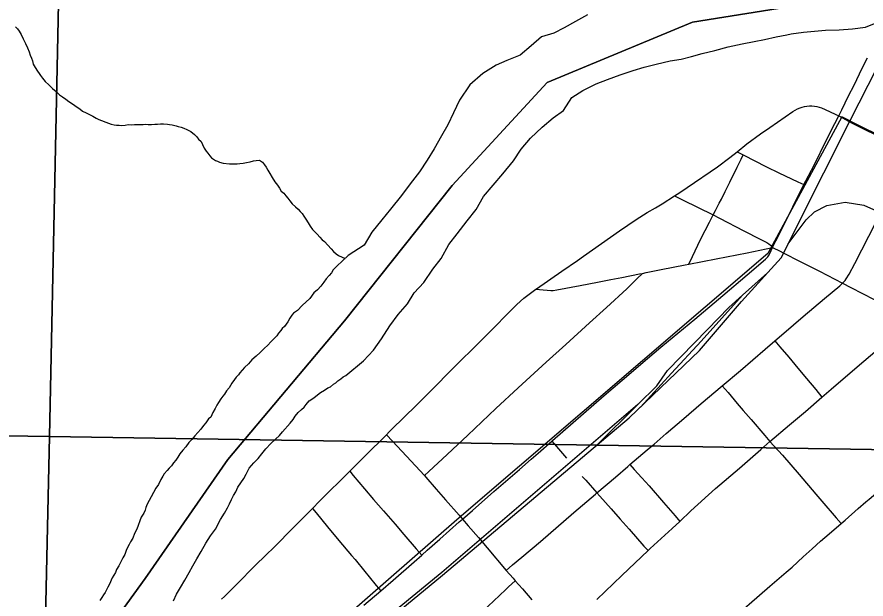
# Model space of a CAD drawing. Extents: x 0 to 34, y 0 to 22.
# Drawn here: x 5.405 to 6.184, y 18.273 to 18.807 of the extents above; entities that cross this region are included whole.
import ezdxf

# ---------------------------------------------------------------- set-up
doc = ezdxf.new("R2010")
doc.units = 0
for name, color, linetype in [('GM_X_City_Street', 7, 'Continuous'), ('GM_X_Major_River', 7, 'Continuous'), ('GM_X_Minor_River', 7, 'Continuous'), ('GM_X_Rail_Line', 7, 'Continuous'), ('GM_X_Section', 7, 'Continuous'), ('GM_X_State_Route', 7, 'Continuous'), ('GM_X_Township_Road', 7, 'Continuous')]:
    doc.layers.add(name, color=color, linetype=linetype)

msp = doc.modelspace()

# ---------------------------------------------------------------- linework, layer by layer
at = {"layer": 'GM_X_City_Street'}
for points in [[(5.72337, 18.26736), (5.73903, 18.28064), (5.75042, 18.29044), (5.76947, 18.30717), (5.77659, 18.31343), (5.78158, 18.31782), (5.79319, 18.32813), (5.81085, 18.34379), (5.81388, 18.34644), (5.82302, 18.35443), (5.84268, 18.3716), (5.86619, 18.39193), (5.877, 18.40126), (5.88352, 18.407), (5.89598, 18.41793), (5.8966, 18.41847), (5.94395, 18.45968), (5.96046, 18.47381), (5.98357, 18.49364), (5.99594, 18.50405), (6.02709, 18.5298), (6.05271, 18.55149), (6.07506, 18.57036), (6.09206, 18.58481), (6.0941, 18.58696), (6.09543, 18.58888), (6.09725, 18.5927), (6.09856, 18.59559), (6.10152, 18.60172), (6.11239, 18.62341), (6.11699, 18.63291), (6.12721, 18.65326), (6.12899, 18.65679), (6.1366, 18.67097), (6.14806, 18.69411), (6.15569, 18.70917), (6.15927, 18.71625), (6.16206, 18.72178), (6.16834, 18.73453), (6.17332, 18.74449), (6.18079, 18.75995), (6.1855, 18.76939)], [(6.06603, 18.68336), (6.07475, 18.69046), (6.08747, 18.69974), (6.09595, 18.70562), (6.11701, 18.72009), (6.11931, 18.72145), (6.12144, 18.72256), (6.1237, 18.72352), (6.12564, 18.72419), (6.12769, 18.72469), (6.13004, 18.7251), (6.13239, 18.72528), (6.13453, 18.72528), (6.13696, 18.72508), (6.139, 18.72475), (6.14112, 18.72422), (6.1433, 18.72349), (6.15082, 18.72027), (6.15644, 18.7176), (6.15927, 18.71625)], [(6.15927, 18.71625), (6.17162, 18.70958), (6.18196, 18.70434), (6.1944, 18.6982), (6.20971, 18.69051), (6.22409, 18.68338), (6.2253, 18.6828)], [(6.0086, 18.6429), (6.01346, 18.64604), (6.02018, 18.6505), (6.04784, 18.66948), (6.05932, 18.67791), (6.06603, 18.68336)], [(6.02169, 18.58024), (6.02499, 18.58711), (6.03245, 18.6027), (6.03659, 18.61096), (6.04053, 18.61862), (6.04411, 18.6254), (6.04626, 18.62947), (6.04957, 18.63605), (6.05151, 18.63989), (6.05512, 18.64696), (6.05922, 18.65527), (6.06602, 18.66923), (6.06956, 18.67644), (6.07154, 18.68047)], [(6.06603, 18.68336), (6.07154, 18.68047), (6.07283, 18.6798), (6.08148, 18.67526), (6.093, 18.66951), (6.10435, 18.66401), (6.12155, 18.65587), (6.12721, 18.65326)], [(5.88113, 18.55726), (5.88171, 18.55769), (5.90519, 18.57393), (5.9195, 18.5837), (5.92505, 18.58759), (5.958, 18.61066), (5.97343, 18.62114), (5.98333, 18.62758), (5.99092, 18.63187), (5.99732, 18.63562), (6.0086, 18.6429)], [(6.0086, 18.6429), (6.01587, 18.63931), (6.04411, 18.6254), (6.04972, 18.62248), (6.07226, 18.61078), (6.08717, 18.60323), (6.09333, 18.60005), (6.09518, 18.59886), (6.09671, 18.59755), (6.09856, 18.59559)], [(5.85414, 18.29934), (5.85993, 18.30432), (5.86835, 18.31158), (5.88539, 18.32596), (5.916, 18.35235), (5.93589, 18.36925), (5.93737, 18.37052), (5.95429, 18.38501), (5.96554, 18.39473), (5.96754, 18.39642), (5.98353, 18.40995), (5.98969, 18.41514), (6.001, 18.42482), (6.01699, 18.43859), (6.03308, 18.45228), (6.05223, 18.46868), (6.06914, 18.48282), (6.09176, 18.50228), (6.10061, 18.50986), (6.10878, 18.51682), (6.12672, 18.5322), (6.14615, 18.54874), (6.16021, 18.56044), (6.16147, 18.56161), (6.16271, 18.56286), (6.16393, 18.56408), (6.16504, 18.56536), (6.16618, 18.56687), (6.1688, 18.57099), (6.17408, 18.5808), (6.19325, 18.61848)], [(6.02169, 18.58024), (6.04677, 18.58508), (6.07523, 18.59075), (6.09856, 18.59559)], [(6.09856, 18.59559), (6.10543, 18.59219), (6.10833, 18.59075), (6.12383, 18.5828), (6.14154, 18.57374), (6.16271, 18.56286)], [(5.979, 18.57174), (5.9825, 18.57247), (5.99639, 18.57527), (6.01825, 18.57957), (6.02169, 18.58024)], [(5.77899, 18.38628), (5.78303, 18.39012), (5.79975, 18.40555), (5.8048, 18.41011), (5.81889, 18.42326), (5.84458, 18.44772), (5.86508, 18.46679), (5.89082, 18.49032), (5.90862, 18.50668), (5.93055, 18.52628), (5.94623, 18.54054), (5.96465, 18.55774), (5.9741, 18.56696), (5.979, 18.57174)], [(5.88113, 18.55726), (5.88787, 18.55665), (5.89165, 18.55631), (5.89492, 18.55614), (5.89708, 18.55621), (5.90061, 18.5567), (5.92202, 18.56066), (5.93771, 18.56358), (5.95012, 18.56601), (5.96016, 18.56806), (5.97645, 18.57121), (5.979, 18.57174)], [(6.16271, 18.56286), (6.17031, 18.55894), (6.19186, 18.54777), (6.20691, 18.54029), (6.22443, 18.53182)], [(5.74411, 18.42379), (5.74669, 18.42635), (5.76263, 18.44201), (5.76932, 18.44844), (5.78552, 18.46472), (5.80514, 18.48461), (5.81486, 18.4942), (5.82061, 18.4998), (5.82802, 18.50727), (5.84597, 18.52524), (5.85198, 18.53141), (5.86367, 18.54327), (5.8702, 18.54912), (5.88113, 18.55726)], [(6.10061, 18.50986), (6.10531, 18.50437), (6.11338, 18.49491), (6.12175, 18.48485), (6.12971, 18.47539), (6.13806, 18.46534), (6.14381, 18.45829)], [(5.93707, 18.27274), (5.96005, 18.29459), (5.98418, 18.31747), (5.98618, 18.31937), (6.00648, 18.33768), (6.01349, 18.34429), (6.02363, 18.35385), (6.04624, 18.37435), (6.06804, 18.39306), (6.08761, 18.4102), (6.09608, 18.41763), (6.114, 18.43277), (6.12881, 18.44516), (6.14381, 18.45829), (6.1522, 18.46563), (6.17394, 18.48421), (6.19675, 18.50345)], [(6.05223, 18.46868), (6.05763, 18.4624), (6.06602, 18.45245), (6.07162, 18.44588), (6.07884, 18.43763), (6.09136, 18.4231), (6.09608, 18.41763)], [(5.7104, 18.39026), (5.72461, 18.40446), (5.74411, 18.42379)], [(5.74411, 18.42379), (5.74961, 18.41788), (5.76249, 18.40406), (5.77899, 18.38628), (5.78014, 18.385), (5.7899, 18.37373), (5.79846, 18.3642), (5.81076, 18.35003), (5.81388, 18.34644), (5.819, 18.34014), (5.82847, 18.32947), (5.83654, 18.32002), (5.85414, 18.29934), (5.86036, 18.29215), (5.86229, 18.28992), (5.86892, 18.28232), (5.87745, 18.27248)], [(5.89598, 18.41793), (5.90015, 18.41314), (5.9058, 18.40664), (5.90936, 18.40239)], [(6.09608, 18.41763), (6.10749, 18.40506), (6.12293, 18.38719), (6.13818, 18.36926), (6.14381, 18.36272), (6.15696, 18.34745), (6.16141, 18.34228)], [(5.67636, 18.35627), (5.68285, 18.36275), (5.7104, 18.39026)], [(5.7104, 18.39026), (5.71372, 18.38637), (5.7241, 18.3742), (5.73241, 18.36425), (5.74154, 18.3539), (5.75216, 18.34182), (5.76007, 18.33236), (5.77151, 18.31921), (5.77659, 18.31343)], [(5.96754, 18.39642), (5.97152, 18.39199), (5.97853, 18.38421), (5.9851, 18.37686), (5.99852, 18.36153), (6.009, 18.34942), (6.01349, 18.34429)], [(5.92374, 18.38559), (5.927, 18.38199), (5.93737, 18.37052)], [(5.93737, 18.37052), (5.94003, 18.36752), (5.95051, 18.35572), (5.95874, 18.34644), (5.96691, 18.33709), (5.98043, 18.32173), (5.98418, 18.31747)], [(5.59291, 18.27288), (5.59552, 18.2755), (5.60608, 18.28599), (5.62442, 18.30455), (5.63292, 18.31275), (5.64184, 18.32135), (5.65835, 18.33812), (5.66747, 18.34738), (5.67636, 18.35627)], [(5.67636, 18.35627), (5.67974, 18.35216), (5.69017, 18.33945), (5.70038, 18.32686), (5.71207, 18.3131), (5.71529, 18.30932), (5.7243, 18.29826), (5.72826, 18.29345), (5.73481, 18.28566), (5.73903, 18.28064)], [(5.59248, 18.03782), (5.60256, 18.04679), (5.64216, 18.0827), (5.65479, 18.09465), (5.65798, 18.09772), (5.66509, 18.10454), (5.67403, 18.11317), (5.68349, 18.12213), (5.69171, 18.12987), (5.69952, 18.13711), (5.71503, 18.15208), (5.7455, 18.18048), (5.7644, 18.19847), (5.80287, 18.23437), (5.80869, 18.23986), (5.82096, 18.25144), (5.82871, 18.25859), (5.83691, 18.26609), (5.84317, 18.27203), (5.84727, 18.27575), (5.85443, 18.28252), (5.85622, 18.2842), (5.86229, 18.28992)]]:
    msp.add_lwpolyline(points, dxfattribs=at)
at = {"layer": 'GM_X_Major_River'}
for points in [[(5.92879, 18.80879), (5.91763, 18.80263), (5.90724, 18.79682), (5.89764, 18.79213), (5.88655, 18.78862), (5.87685, 18.78051), (5.86677, 18.77204), (5.8545, 18.76704), (5.84491, 18.76273), (5.83257, 18.75507), (5.82054, 18.74475), (5.81106, 18.73056), (5.80582, 18.71892), (5.8006, 18.70804), (5.79464, 18.69794), (5.78787, 18.68597), (5.78152, 18.6755), (5.77442, 18.66505), (5.76578, 18.65388), (5.7579, 18.64306), (5.74772, 18.63079), (5.73986, 18.62074), (5.73085, 18.60958), (5.7237, 18.59762), (5.70911, 18.5882)], [(6.1117, 18.79068), (6.11561, 18.79144), (6.12703, 18.79305), (6.13691, 18.79393), (6.14717, 18.79481), (6.15969, 18.79524), (6.17185, 18.79607), (6.18364, 18.79766), (6.1936, 18.80158), (6.22739, 18.80299), (6.23953, 18.80344), (6.25202, 18.80273), (6.26491, 18.80278), (6.27598, 18.80553), (6.28665, 18.80753)], [(5.70683, 18.47803), (5.72313, 18.49167), (5.73211, 18.50131), (5.73959, 18.51176), (5.74712, 18.52372), (5.75498, 18.53415), (5.76358, 18.5438), (5.76953, 18.5539), (5.77852, 18.56354), (5.7868, 18.57548), (5.79427, 18.58554), (5.80144, 18.59827), (5.8089, 18.60795), (5.81832, 18.61986), (5.82656, 18.63028), (5.83333, 18.64226), (5.84195, 18.65267), (5.85095, 18.66307), (5.86075, 18.67497), (5.86786, 18.6858), (5.87647, 18.69583), (5.88698, 18.70581), (5.89706, 18.71429), (5.90673, 18.72126), (5.91425, 18.73321), (5.92427, 18.73941), (5.93657, 18.74555), (5.94691, 18.74946), (5.95878, 18.75371), (5.97065, 18.75796), (5.98058, 18.76075), (5.99165, 18.7635), (6.00462, 18.76658), (6.01452, 18.76823), (6.02407, 18.77064), (6.034, 18.77342), (6.04544, 18.77616), (6.05767, 18.77965), (6.07063, 18.78235), (6.08168, 18.78434), (6.09121, 18.78637), (6.10189, 18.78876), (6.1117, 18.79068)], [(5.70911, 18.5882), (5.69875, 18.57834), (5.69525, 18.57502), (5.69366, 18.5724), (5.6917, 18.56979), (5.68896, 18.56682), (5.68661, 18.56384), (5.68386, 18.56011), (5.68073, 18.55677), (5.67762, 18.55381), (5.67369, 18.54859), (5.6667, 18.54231), (5.66241, 18.53787), (5.65893, 18.5353), (5.65736, 18.53344), (5.65539, 18.53083), (5.65379, 18.52745), (5.65064, 18.52297), (5.64831, 18.52113), (5.64713, 18.51926), (5.64517, 18.51703), (5.64359, 18.51441), (5.64047, 18.51145), (5.63813, 18.50885), (5.6354, 18.50589), (5.6319, 18.50294), (5.62839, 18.49923), (5.62451, 18.49591), (5.62063, 18.49259), (5.6175, 18.48887), (5.614, 18.48554), (5.61165, 18.48294), (5.6097, 18.48071), (5.60851, 18.47884), (5.60617, 18.47662), (5.6046, 18.47438), (5.60224, 18.47102), (5.59985, 18.46691), (5.5975, 18.46393), (5.59552, 18.46094), (5.59396, 18.45908), (5.592, 18.45685), (5.59002, 18.45348), (5.58843, 18.45086), (5.58684, 18.44786), (5.58485, 18.44412), (5.58284, 18.43999), (5.58091, 18.43852), (5.57853, 18.43478), (5.57619, 18.43218), (5.57383, 18.42882), (5.57109, 18.42585), (5.56836, 18.42288), (5.56562, 18.41954), (5.56289, 18.41657), (5.56013, 18.41284), (5.55739, 18.40949), (5.55465, 18.40614), (5.55267, 18.40315), (5.55071, 18.40054), (5.54874, 18.39793), (5.54678, 18.39532), (5.54482, 18.39309), (5.54287, 18.39087), (5.54014, 18.3879), (5.53894, 18.38565), (5.53696, 18.38266), (5.53495, 18.37815), (5.53259, 18.37479), (5.53021, 18.37068), (5.52821, 18.36693), (5.52623, 18.36356), (5.52463, 18.36018), (5.52341, 18.35717), (5.52258, 18.35454), (5.52138, 18.35191), (5.52019, 18.35004), (5.51901, 18.34817), (5.51494, 18.33726), (5.51293, 18.33313), (5.51131, 18.32899), (5.50933, 18.32563), (5.50812, 18.323), (5.50654, 18.32038), (5.50533, 18.31775), (5.5041, 18.31398), (5.50212, 18.311), (5.49852, 18.30349), (5.49653, 18.30012), (5.49533, 18.29749), (5.49255, 18.29263), (5.49135, 18.29038), (5.49014, 18.28737), (5.48853, 18.28399), (5.48613, 18.27912), (5.48455, 18.27688), (5.48298, 18.27464), (5.48101, 18.27165)], [(5.70911, 18.5882), (5.69875, 18.57834), (5.69525, 18.57502), (5.69366, 18.5724), (5.6917, 18.56979), (5.68896, 18.56682), (5.68661, 18.56384), (5.68386, 18.56011), (5.68073, 18.55677), (5.67762, 18.55381), (5.67369, 18.54859), (5.6667, 18.54231), (5.66241, 18.53787), (5.65893, 18.5353), (5.65736, 18.53344), (5.65539, 18.53083), (5.65379, 18.52745), (5.65064, 18.52297), (5.64831, 18.52113), (5.64713, 18.51926), (5.64517, 18.51703), (5.64359, 18.51441), (5.64047, 18.51145), (5.63813, 18.50885), (5.6354, 18.50589), (5.6319, 18.50294), (5.62839, 18.49923), (5.62451, 18.49591), (5.62063, 18.49259), (5.6175, 18.48887), (5.614, 18.48554), (5.61165, 18.48294), (5.6097, 18.48071), (5.60851, 18.47884), (5.60617, 18.47662), (5.6046, 18.47438), (5.60224, 18.47102), (5.59985, 18.46691), (5.5975, 18.46393), (5.59552, 18.46094), (5.59396, 18.45908), (5.592, 18.45685), (5.59002, 18.45348), (5.58843, 18.45086), (5.58684, 18.44786), (5.58485, 18.44412), (5.58284, 18.43999), (5.58091, 18.43852), (5.57853, 18.43478), (5.57619, 18.43218), (5.57383, 18.42882), (5.57109, 18.42585), (5.56836, 18.42288), (5.56562, 18.41954), (5.56289, 18.41657), (5.56013, 18.41284), (5.55739, 18.40949), (5.55465, 18.40614), (5.55267, 18.40315), (5.55071, 18.40054), (5.54874, 18.39793), (5.54678, 18.39532), (5.54482, 18.39309), (5.54287, 18.39087), (5.54014, 18.3879), (5.53894, 18.38565), (5.53696, 18.38266), (5.53495, 18.37815), (5.53259, 18.37479), (5.53021, 18.37068), (5.52821, 18.36693), (5.52623, 18.36356), (5.52463, 18.36018), (5.52341, 18.35717), (5.52258, 18.35454), (5.52138, 18.35191), (5.52019, 18.35004), (5.51901, 18.34817), (5.51494, 18.33726), (5.51293, 18.33313), (5.51131, 18.32899), (5.50933, 18.32563), (5.50812, 18.323), (5.50654, 18.32038), (5.50533, 18.31775), (5.5041, 18.31398), (5.50212, 18.311), (5.49852, 18.30349), (5.49653, 18.30012), (5.49533, 18.29749), (5.49255, 18.29263), (5.49135, 18.29038), (5.49014, 18.28737), (5.48853, 18.28399), (5.48613, 18.27912), (5.48455, 18.27688), (5.48298, 18.27464), (5.48101, 18.27165)], [(5.65564, 18.43435), (5.65838, 18.4377), (5.66035, 18.44069), (5.6631, 18.44403), (5.66621, 18.44699), (5.66854, 18.44921), (5.6705, 18.45144), (5.67324, 18.45479), (5.6775, 18.45772), (5.68098, 18.46029), (5.68369, 18.4625), (5.68717, 18.46469), (5.69026, 18.46689), (5.69294, 18.46759), (5.69566, 18.47017), (5.69759, 18.47127), (5.69953, 18.47312), (5.70224, 18.47495), (5.70456, 18.47679), (5.70683, 18.47803)], [(5.65564, 18.43435), (5.65838, 18.4377), (5.66035, 18.44069), (5.6631, 18.44403), (5.66621, 18.44699), (5.66854, 18.44921), (5.6705, 18.45144), (5.67324, 18.45479), (5.6775, 18.45772), (5.68098, 18.46029), (5.68369, 18.4625), (5.68717, 18.46469), (5.69026, 18.46689), (5.69294, 18.46759), (5.69566, 18.47017), (5.69759, 18.47127), (5.69953, 18.47312), (5.70224, 18.47495), (5.70456, 18.47679), (5.70683, 18.47803)], [(5.54862, 18.27146), (5.55143, 18.27746), (5.555, 18.28383), (5.55897, 18.29056), (5.56294, 18.2973), (5.56652, 18.30367), (5.57009, 18.31003), (5.57406, 18.31677), (5.57843, 18.32426), (5.58277, 18.33098), (5.58711, 18.33733), (5.59189, 18.34594), (5.59545, 18.35193), (5.59823, 18.3568), (5.60023, 18.36055), (5.60184, 18.3643), (5.60383, 18.36805), (5.60582, 18.37142), (5.60782, 18.37555), (5.61058, 18.37966), (5.61335, 18.38376), (5.61534, 18.38751), (5.61814, 18.39314), (5.62244, 18.39797), (5.62634, 18.40205), (5.62986, 18.40613), (5.6334, 18.41098), (5.63808, 18.4158), (5.64236, 18.41987), (5.64586, 18.4232), (5.6486, 18.42655), (5.65564, 18.43435)], [(5.54862, 18.27146), (5.55143, 18.27746), (5.555, 18.28383), (5.55897, 18.29056), (5.56294, 18.2973), (5.56652, 18.30367), (5.57009, 18.31003), (5.57406, 18.31677), (5.57843, 18.32426), (5.58277, 18.33098), (5.58711, 18.33733), (5.59189, 18.34594), (5.59545, 18.35193), (5.59823, 18.3568), (5.60023, 18.36055), (5.60184, 18.3643), (5.60383, 18.36805), (5.60582, 18.37142), (5.60782, 18.37555), (5.61058, 18.37966), (5.61335, 18.38376), (5.61534, 18.38751), (5.61814, 18.39314), (5.62244, 18.39797), (5.62634, 18.40205), (5.62986, 18.40613), (5.6334, 18.41098), (5.63808, 18.4158), (5.64236, 18.41987), (5.64586, 18.4232), (5.6486, 18.42655), (5.65564, 18.43435)]]:
    msp.add_lwpolyline(points, dxfattribs=at)
at = {"layer": 'GM_X_Minor_River'}
for points in [[(5.40377, 18.79775), (5.40563, 18.79619), (5.40709, 18.79387), (5.40892, 18.79079), (5.41072, 18.78694), (5.41289, 18.78271), (5.41468, 18.77849), (5.41612, 18.77503), (5.41718, 18.77197), (5.41825, 18.76928), (5.41933, 18.76659), (5.42001, 18.76354)], [(5.42001, 18.76354), (5.42183, 18.76045), (5.42403, 18.75736), (5.42549, 18.75504), (5.42658, 18.75312), (5.42843, 18.75079), (5.43101, 18.74769), (5.43435, 18.74456), (5.43769, 18.74144), (5.44104, 18.7387), (5.444, 18.73559), (5.44699, 18.73361), (5.44998, 18.73163), (5.45258, 18.72929), (5.45595, 18.72731), (5.45819, 18.72573), (5.46043, 18.72415), (5.46267, 18.72258), (5.46528, 18.72061), (5.46865, 18.71901), (5.47165, 18.71741), (5.47465, 18.71582), (5.47765, 18.71422), (5.48028, 18.71302), (5.48893, 18.70938), (5.49157, 18.70855), (5.49421, 18.70811), (5.49648, 18.70767), (5.49876, 18.70761), (5.50142, 18.70754), (5.50446, 18.70784), (5.50713, 18.70816), (5.51017, 18.70808), (5.51283, 18.70839), (5.51473, 18.70834), (5.51663, 18.7083), (5.51853, 18.70825), (5.52081, 18.70819), (5.52309, 18.70851), (5.52537, 18.70846), (5.52841, 18.70838), (5.53145, 18.70868), (5.53411, 18.70861), (5.53678, 18.70893), (5.53943, 18.70886), (5.54323, 18.70876), (5.54512, 18.70833), (5.54739, 18.7079), (5.55117, 18.70704), (5.55306, 18.70661), (5.55569, 18.70579), (5.55833, 18.70496), (5.56096, 18.70376), (5.56284, 18.70295), (5.56471, 18.70176), (5.56806, 18.69902), (5.56992, 18.69745), (5.57175, 18.69475), (5.57398, 18.69279), (5.57543, 18.6901), (5.57687, 18.68664), (5.5787, 18.68394), (5.58017, 18.682), (5.58201, 18.67967), (5.58348, 18.67774), (5.58535, 18.67655), (5.58722, 18.67536), (5.5891, 18.67456), (5.59098, 18.67375), (5.59437, 18.6729), (5.60006, 18.67238), (5.60272, 18.67231), (5.60537, 18.67225), (5.60727, 18.6722), (5.60956, 18.67252), (5.6126, 18.67282), (5.61566, 18.6735), (5.6191, 18.67418), (5.62215, 18.67486), (5.62444, 18.67518), (5.62749, 18.67548), (5.63049, 18.67389), (5.63232, 18.67118), (5.63379, 18.66925), (5.63524, 18.66655), (5.63706, 18.66347), (5.63925, 18.65961), (5.64181, 18.65575), (5.64401, 18.65266), (5.64584, 18.64995), (5.64767, 18.64724), (5.6499, 18.64529), (5.65174, 18.64296), (5.65359, 18.64064), (5.65543, 18.63831), (5.65764, 18.6356), (5.66061, 18.63286), (5.66321, 18.63052), (5.66506, 18.62857), (5.66691, 18.62663), (5.66837, 18.62431)], [(5.66837, 18.62431), (5.6702, 18.62161), (5.67239, 18.61813), (5.67421, 18.61505), (5.67642, 18.61195), (5.67864, 18.60962), (5.68049, 18.60767), (5.68308, 18.60495), (5.6853, 18.60261), (5.68716, 18.60105), (5.69049, 18.59754), (5.69345, 18.59443), (5.69566, 18.59172), (5.69789, 18.58976), (5.70014, 18.58819), (5.70616, 18.58539)]]:
    msp.add_lwpolyline(points, dxfattribs=at)
at = {"layer": 'GM_X_Rail_Line'}
msp.add_line((6.07082, 18.55168), (6.0939, 18.57216), dxfattribs=at)
for points in [[(5.35859, 17.99218), (5.42907, 18.02958), (5.47881, 18.06061), (5.53193, 18.09333), (5.57421, 18.12212), (5.66865, 18.1905), (5.79548, 18.29488), (5.96696, 18.4394), (6.03151, 18.50107), (6.06989, 18.54586), (6.10653, 18.586), (6.14549, 18.66395), (6.16949, 18.71125), (6.26238, 18.89432), (6.28506, 18.94027), (6.30716, 18.97169), (6.33624, 18.99728), (6.40021, 19.03917), (6.84508, 19.29222), (7.76682, 19.80066)], [(6.16926, 18.7118), (6.16192, 18.71544), (6.09429, 18.59005), (5.80873, 18.34581), (5.66662, 18.22164), (5.58516, 18.15477), (5.52623, 18.10931), (5.49752, 18.06868)], [(6.16926, 18.7118), (6.34906, 18.62271), (6.26219, 18.44017), (6.38695, 18.3801), (6.40444, 18.41218), (6.50996, 18.35794), (6.55077, 18.34103), (6.63181, 18.31828), (6.85282, 18.29939), (6.88424, 18.29671), (6.94021, 18.29379), (7.20605, 18.28575), (7.61531, 18.27338), (7.62172, 18.59005)], [(6.1129, 18.59875), (6.12926, 18.62073), (6.13685, 18.62822), (6.14836, 18.63415), (6.16526, 18.637), (6.18228, 18.63419), (6.205, 18.62409)], [(5.97495, 18.45163), (5.99228, 18.4686), (6.00194, 18.48257), (6.03873, 18.52039), (6.05825, 18.54053), (6.07082, 18.55168)], [(5.97717, 18.44915), (6.00585, 18.48031), (6.03297, 18.5097), (6.07082, 18.55168)], [(5.97495, 18.45163), (5.79508, 18.29756), (5.69294, 18.21372), (5.64547, 18.17693), (5.58053, 18.12987), (5.54806, 18.1085), (5.51148, 18.08507), (5.49011, 18.07644), (5.46483, 18.06966), (5.41099, 18.05856), (5.36989, 18.05198), (5.27741, 18.04232), (5.20466, 18.0376), (5.14075, 18.03267), (5.11521, 18.02753)], [(5.93885, 18.41571), (5.97276, 18.44949), (5.97495, 18.45163)]]:
    msp.add_lwpolyline(points, dxfattribs=at)
at = {"layer": 'GM_X_Section'}
for points in [[(4.46097, 19.44139), (5.4561, 19.43741), (5.43503, 18.42215), (4.43788, 18.43754)], [(5.4561, 19.43741), (6.46596, 19.43025), (6.44087, 18.40636), (5.43503, 18.42215)], [(4.43788, 18.43754), (5.43503, 18.42215), (5.41251, 17.40958), (4.41097, 17.43188)], [(5.43503, 18.42215), (6.44087, 18.40636), (6.41184, 17.39355), (5.41251, 17.40958)]]:
    msp.add_lwpolyline(points, close=True, dxfattribs=at)
at = {"layer": 'GM_X_State_Route'}
for points in [[(6.11112, 18.29776), (6.11638, 18.30231), (6.12669, 18.31186), (6.13475, 18.3192), (6.14261, 18.32611), (6.15047, 18.33286), (6.16141, 18.34228), (6.16523, 18.34556), (6.17692, 18.35606), (6.184, 18.36227), (6.18707, 18.36478), (6.19767, 18.37347), (6.20134, 18.37667), (6.20626, 18.38116), (6.21317, 18.38704), (6.22338, 18.39593), (6.24078, 18.41061), (6.24652, 18.41546), (6.25049, 18.41911)], [(5.95776, 18.16903), (5.96505, 18.17423), (5.97561, 18.18187), (5.98042, 18.18562), (5.98099, 18.18606), (5.99718, 18.19954), (6.00799, 18.20889), (6.02443, 18.22315), (6.04086, 18.23733), (6.04273, 18.23894), (6.04455, 18.24057), (6.05059, 18.24584), (6.05672, 18.25099), (6.06328, 18.25663), (6.07262, 18.2647), (6.07688, 18.26839), (6.09611, 18.28503), (6.10887, 18.29581), (6.11112, 18.29776)]]:
    msp.add_lwpolyline(points, dxfattribs=at)
at = {"layer": 'GM_X_Township_Road'}
for points in [[(5.36178, 18.179), (5.42, 18.19301), (5.46178, 18.20783), (5.52265, 18.29183), (5.59844, 18.40112), (5.70565, 18.52822), (5.80443, 18.65249), (5.89173, 18.74684), (6.02505, 18.80214), (6.20324, 18.83103)], [(6.20324, 18.83103), (6.02505, 18.80214), (5.89173, 18.74684), (5.80443, 18.65249), (5.70565, 18.52822), (5.59844, 18.40112), (5.52265, 18.29183), (5.46178, 18.20783), (5.42, 18.19301), (5.36178, 18.179)]]:
    msp.add_lwpolyline(points, dxfattribs=at)

doc.saveas('drawing.dxf')
